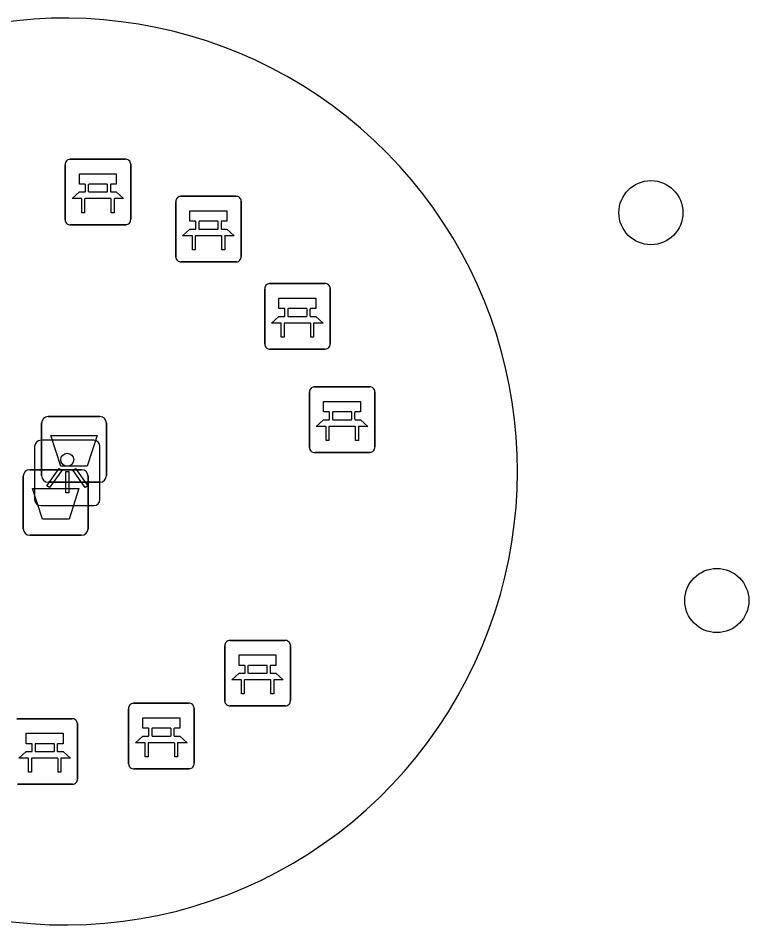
# Model space of a CAD drawing. Extents: x 158461 to 159795, y 387220 to 388672.
# Drawn here: x 159241.29 to 159252.44, y 387502.91 to 387516.75 of the extents above; entities that cross this region are included whole.
import ezdxf

# ---------------------------------------------------------------- set-up
doc = ezdxf.new("R2010")
doc.units = 0
for name, color, linetype in [('IMGEO_Afvalbak', 7, 'Continuous'), ('IMGEO_Bank', 7, 'Continuous'), ('IMGEO_Boom', 7, 'Continuous'), ('IMGEO_Lichtpunt', 7, 'Continuous'), ('IMGEO_Voetpad_open', 7, 'Continuous')]:
    doc.layers.add(name, color=color, linetype=linetype)

msp = doc.modelspace()

# ---------------------------------------------------------------- linework, layer by layer
at = {"layer": 'IMGEO_Afvalbak'}
for p, q in [((159241.747, 387510.666), (159242.537, 387510.666)), ((159242.537, 387510.666), (159241.747, 387510.666)), ((159241.647, 387509.766), (159241.647, 387510.566)), ((159241.647, 387510.566), (159241.647, 387509.766)), ((159242.637, 387510.566), (159242.637, 387509.766)), ((159242.637, 387509.766), (159242.637, 387510.566)), ((159241.368, 387508.957), (159241.368, 387509.757)), ((159241.368, 387509.757), (159241.368, 387508.957)), ((159241.468, 387509.857), (159242.258, 387509.857)), ((159242.258, 387509.857), (159241.468, 387509.857)), ((159242.358, 387509.757), (159242.358, 387508.957)), ((159242.358, 387508.957), (159242.358, 387509.757)), ((159242.537, 387509.666), (159241.747, 387509.666)), ((159241.747, 387509.666), (159242.537, 387509.666)), ((159242.258, 387508.857), (159241.468, 387508.857)), ((159241.468, 387508.857), (159242.258, 387508.857))]:
    msp.add_line(p, q, dxfattribs=at)
for points in [[(159241.79, 387510.38), (159242.494, 387510.38), (159242.345, 387509.91), (159241.939, 387509.91), (159241.79, 387510.38)], [(159241.511, 387509.571), (159242.215, 387509.571), (159242.066, 387509.101), (159241.66, 387509.101), (159241.511, 387509.571)]]:
    msp.add_lwpolyline(points, dxfattribs=at)
for centre, start, end in [((159241.747, 387510.566), 90, 180), ((159241.747, 387510.566), 90, 180), ((159242.537, 387510.566), 0, 90), ((159242.537, 387510.566), 360, 90), ((159241.468, 387509.757), 90, 180), ((159241.468, 387509.757), 90, 180), ((159241.747, 387509.766), 180, 270), ((159241.747, 387509.766), 180, 270), ((159242.258, 387509.757), 0, 90), ((159242.258, 387509.757), 360, 90), ((159242.537, 387509.766), 270, 0), ((159242.537, 387509.766), 270, 0), ((159241.468, 387508.957), 180, 270), ((159241.468, 387508.957), 180, 270), ((159242.258, 387508.957), 270, 0), ((159242.258, 387508.957), 270, 0)]:
    msp.add_arc(centre, 0.1, start, end, dxfattribs=at)
at = {"layer": 'IMGEO_Bank'}
for p, q in [((159242.082, 387514.594), (159242.923, 387514.594)), ((159242.923, 387514.594), (159242.082, 387514.594)), ((159242.007, 387513.669), (159242.007, 387514.51)), ((159242.007, 387514.51), (159242.007, 387513.669)), ((159243.007, 387514.519), (159243.007, 387513.678)), ((159243.007, 387513.678), (159243.007, 387514.519)), ((159242.316, 387514.1), (159242.316, 387514.206)), ((159242.36, 387514.206), (159242.36, 387514.1)), ((159242.648, 387514.212), (159242.366, 387514.212)), ((159242.654, 387514.1), (159242.654, 387514.206)), ((159242.698, 387514.206), (159242.698, 387514.1)), ((159242.366, 387514.094), (159242.648, 387514.094)), ((159242.704, 387513.992), (159242.311, 387513.992)), ((159243.694, 387513.103), (159243.694, 387513.944)), ((159243.694, 387513.944), (159243.694, 387513.103)), ((159243.769, 387514.028), (159244.61, 387514.028)), ((159244.61, 387514.028), (159243.769, 387514.028)), ((159244.694, 387513.953), (159244.694, 387513.112)), ((159244.694, 387513.112), (159244.694, 387513.953)), ((159244.003, 387513.534), (159244.003, 387513.64)), ((159244.047, 387513.64), (159244.047, 387513.534)), ((159244.335, 387513.646), (159244.053, 387513.646)), ((159244.341, 387513.534), (159244.341, 387513.64)), ((159244.385, 387513.64), (159244.385, 387513.534)), ((159242.932, 387513.594), (159242.091, 387513.594)), ((159242.091, 387513.594), (159242.932, 387513.594)), ((159244.053, 387513.528), (159244.335, 387513.528)), ((159244.391, 387513.426), (159243.998, 387513.426)), ((159244.619, 387513.028), (159243.778, 387513.028)), ((159243.778, 387513.028), (159244.619, 387513.028)), ((159245.126, 387512.696), (159245.967, 387512.696)), ((159245.967, 387512.696), (159245.126, 387512.696)), ((159245.051, 387511.771), (159245.051, 387512.612)), ((159245.051, 387512.612), (159245.051, 387511.771)), ((159246.051, 387512.621), (159246.051, 387511.78)), ((159246.051, 387511.78), (159246.051, 387512.621)), ((159245.36, 387512.202), (159245.36, 387512.308)), ((159245.404, 387512.308), (159245.404, 387512.202)), ((159245.692, 387512.314), (159245.41, 387512.314)), ((159245.698, 387512.202), (159245.698, 387512.308)), ((159245.742, 387512.308), (159245.742, 387512.202)), ((159245.41, 387512.196), (159245.692, 387512.196)), ((159245.748, 387512.094), (159245.355, 387512.094)), ((159245.976, 387511.696), (159245.135, 387511.696)), ((159245.135, 387511.696), (159245.976, 387511.696)), ((159245.733, 387510.195), (159245.733, 387511.036)), ((159245.733, 387511.036), (159245.733, 387510.195)), ((159245.808, 387511.12), (159246.649, 387511.12)), ((159246.649, 387511.12), (159245.808, 387511.12)), ((159246.733, 387511.045), (159246.733, 387510.204)), ((159246.733, 387510.204), (159246.733, 387511.045)), ((159246.042, 387510.626), (159246.042, 387510.732)), ((159246.086, 387510.732), (159246.086, 387510.626)), ((159246.374, 387510.738), (159246.092, 387510.738)), ((159246.38, 387510.626), (159246.38, 387510.732)), ((159246.424, 387510.732), (159246.424, 387510.626)), ((159246.092, 387510.62), (159246.374, 387510.62)), ((159246.43, 387510.518), (159246.037, 387510.518)), ((159246.658, 387510.12), (159245.817, 387510.12)), ((159245.817, 387510.12), (159246.658, 387510.12)), ((159244.443, 387506.328), (159244.443, 387507.169)), ((159244.443, 387507.169), (159244.443, 387506.328)), ((159244.518, 387507.253), (159245.359, 387507.253)), ((159245.359, 387507.253), (159244.518, 387507.253)), ((159245.443, 387507.178), (159245.443, 387506.337)), ((159245.443, 387506.337), (159245.443, 387507.178)), ((159244.752, 387506.759), (159244.752, 387506.865)), ((159244.796, 387506.865), (159244.796, 387506.759)), ((159245.084, 387506.871), (159244.802, 387506.871)), ((159245.09, 387506.759), (159245.09, 387506.865)), ((159245.134, 387506.865), (159245.134, 387506.759)), ((159244.802, 387506.753), (159245.084, 387506.753)), ((159245.14, 387506.651), (159244.747, 387506.651)), ((159243.05, 387506.294), (159243.891, 387506.294)), ((159243.891, 387506.294), (159243.05, 387506.294)), ((159242.975, 387505.369), (159242.975, 387506.21)), ((159242.975, 387506.21), (159242.975, 387505.369)), ((159243.975, 387506.219), (159243.975, 387505.378)), ((159243.975, 387505.378), (159243.975, 387506.219)), ((159245.368, 387506.253), (159244.527, 387506.253)), ((159244.527, 387506.253), (159245.368, 387506.253)), ((159241.27, 387506.058), (159242.111, 387506.058)), ((159242.111, 387506.058), (159241.27, 387506.058)), ((159242.195, 387505.983), (159242.195, 387505.142)), ((159242.195, 387505.142), (159242.195, 387505.983)), ((159243.284, 387505.8), (159243.284, 387505.906)), ((159243.328, 387505.906), (159243.328, 387505.8)), ((159243.616, 387505.912), (159243.334, 387505.912)), ((159243.622, 387505.8), (159243.622, 387505.906)), ((159243.666, 387505.906), (159243.666, 387505.8)), ((159243.334, 387505.794), (159243.616, 387505.794)), ((159241.504, 387505.564), (159241.504, 387505.67)), ((159241.548, 387505.67), (159241.548, 387505.564)), ((159241.836, 387505.676), (159241.554, 387505.676)), ((159241.842, 387505.564), (159241.842, 387505.67)), ((159241.886, 387505.67), (159241.886, 387505.564)), ((159243.672, 387505.692), (159243.279, 387505.692)), ((159241.892, 387505.456), (159241.499, 387505.456)), ((159241.554, 387505.558), (159241.836, 387505.558)), ((159243.9, 387505.294), (159243.059, 387505.294)), ((159243.059, 387505.294), (159243.9, 387505.294)), ((159242.12, 387505.058), (159241.279, 387505.058)), ((159241.279, 387505.058), (159242.12, 387505.058))]:
    msp.add_line(p, q, dxfattribs=at)
for points in [[(159242.31, 387514.212), (159242.224, 387514.212), (159242.224, 387514.373), (159242.787, 387514.373), (159242.787, 387514.212), (159242.704, 387514.212)], [(159242.254, 387513.992), (159242.112, 387513.992), (159242.224, 387514.094), (159242.31, 387514.094)], [(159242.704, 387514.094), (159242.787, 387514.094), (159242.899, 387513.992), (159242.76, 387513.992)], [(159242.304, 387513.985), (159242.304, 387513.778), (159242.261, 387513.778), (159242.261, 387513.985)], [(159242.754, 387513.985), (159242.754, 387513.778), (159242.71, 387513.778), (159242.71, 387513.985)], [(159243.997, 387513.646), (159243.911, 387513.646), (159243.911, 387513.807), (159244.474, 387513.807), (159244.474, 387513.646), (159244.391, 387513.646)], [(159243.941, 387513.426), (159243.799, 387513.426), (159243.911, 387513.528), (159243.997, 387513.528)], [(159244.391, 387513.528), (159244.474, 387513.528), (159244.586, 387513.426), (159244.447, 387513.426)], [(159243.991, 387513.419), (159243.991, 387513.212), (159243.948, 387513.212), (159243.948, 387513.419)], [(159244.441, 387513.419), (159244.441, 387513.212), (159244.397, 387513.212), (159244.397, 387513.419)], [(159245.354, 387512.314), (159245.268, 387512.314), (159245.268, 387512.475), (159245.831, 387512.475), (159245.831, 387512.314), (159245.748, 387512.314)], [(159245.298, 387512.094), (159245.156, 387512.094), (159245.268, 387512.196), (159245.354, 387512.196)], [(159245.748, 387512.196), (159245.831, 387512.196), (159245.943, 387512.094), (159245.804, 387512.094)], [(159245.348, 387512.087), (159245.348, 387511.88), (159245.305, 387511.88), (159245.305, 387512.087)], [(159245.798, 387512.087), (159245.798, 387511.88), (159245.754, 387511.88), (159245.754, 387512.087)], [(159246.036, 387510.738), (159245.95, 387510.738), (159245.95, 387510.899), (159246.513, 387510.899), (159246.513, 387510.738), (159246.43, 387510.738)], [(159245.98, 387510.518), (159245.838, 387510.518), (159245.95, 387510.62), (159246.036, 387510.62)], [(159246.43, 387510.62), (159246.513, 387510.62), (159246.625, 387510.518), (159246.486, 387510.518)], [(159246.03, 387510.511), (159246.03, 387510.304), (159245.987, 387510.304), (159245.987, 387510.511)], [(159246.48, 387510.511), (159246.48, 387510.304), (159246.436, 387510.304), (159246.436, 387510.511)], [(159244.746, 387506.871), (159244.66, 387506.871), (159244.66, 387507.032), (159245.223, 387507.032), (159245.223, 387506.871), (159245.14, 387506.871)], [(159244.69, 387506.651), (159244.548, 387506.651), (159244.66, 387506.753), (159244.746, 387506.753)], [(159245.14, 387506.753), (159245.223, 387506.753), (159245.335, 387506.651), (159245.196, 387506.651)], [(159244.74, 387506.644), (159244.74, 387506.437), (159244.697, 387506.437), (159244.697, 387506.644)], [(159245.19, 387506.644), (159245.19, 387506.437), (159245.146, 387506.437), (159245.146, 387506.644)], [(159243.278, 387505.912), (159243.192, 387505.912), (159243.192, 387506.073), (159243.755, 387506.073), (159243.755, 387505.912), (159243.672, 387505.912)], [(159241.498, 387505.676), (159241.412, 387505.676), (159241.412, 387505.837), (159241.975, 387505.837), (159241.975, 387505.676), (159241.892, 387505.676)], [(159243.222, 387505.692), (159243.08, 387505.692), (159243.192, 387505.794), (159243.278, 387505.794)], [(159243.672, 387505.794), (159243.755, 387505.794), (159243.867, 387505.692), (159243.728, 387505.692)], [(159243.272, 387505.685), (159243.272, 387505.478), (159243.229, 387505.478), (159243.229, 387505.685)], [(159243.722, 387505.685), (159243.722, 387505.478), (159243.678, 387505.478), (159243.678, 387505.685)], [(159241.442, 387505.456), (159241.3, 387505.456), (159241.412, 387505.558), (159241.498, 387505.558)], [(159241.892, 387505.558), (159241.975, 387505.558), (159242.087, 387505.456), (159241.948, 387505.456)], [(159241.492, 387505.449), (159241.492, 387505.242), (159241.449, 387505.242), (159241.449, 387505.449)], [(159241.942, 387505.449), (159241.942, 387505.242), (159241.898, 387505.242), (159241.898, 387505.449)]]:
    msp.add_lwpolyline(points, dxfattribs=at)
for centre, radius, start, end in [((159242.085, 387514.516), 0.0779, 92.4484, 184.2845), ((159242.085, 387514.516), 0.0779, 92.4484, 184.2845), ((159242.929, 387514.516), 0.0779, 2.4484, 94.2845), ((159242.929, 387514.516), 0.0779, 2.4484, 94.2845), ((159242.309, 387514.205), 0.00671, 2.8957, 87.1043), ((159242.366, 387514.205), 0.00671, 92.8957, 177.1043), ((159242.648, 387514.205), 0.00671, 2.8957, 87.1043), ((159242.705, 387514.205), 0.00671, 92.8957, 177.1043), ((159242.309, 387514.101), 0.00671, 272.8957, 357.1043), ((159242.366, 387514.101), 0.00671, 182.8957, 267.1043), ((159242.648, 387514.101), 0.00671, 272.8957, 357.1043), ((159242.705, 387514.101), 0.00671, 182.8957, 267.1043), ((159242.254, 387513.985), 0.00671, 2.8957, 87.1043), ((159242.311, 387513.985), 0.00671, 92.8957, 177.1043), ((159242.703, 387513.985), 0.00671, 2.8957, 87.1043), ((159242.76, 387513.985), 0.00671, 92.8957, 177.1043), ((159243.772, 387513.95), 0.0779, 92.4484, 184.2845), ((159243.772, 387513.95), 0.0779, 92.4484, 184.2845), ((159244.616, 387513.95), 0.0779, 2.4484, 94.2845), ((159244.616, 387513.95), 0.0779, 2.4484, 94.2845), ((159242.085, 387513.672), 0.0779, 182.4484, 274.2845), ((159242.085, 387513.672), 0.0779, 182.4484, 274.2845), ((159242.929, 387513.672), 0.0779, 272.4484, 4.2845), ((159242.929, 387513.672), 0.0779, 272.4484, 4.2845), ((159243.996, 387513.639), 0.00671, 2.8957, 87.1043), ((159244.053, 387513.639), 0.00671, 92.8957, 177.1043), ((159244.335, 387513.639), 0.00671, 2.8957, 87.1043), ((159244.392, 387513.639), 0.00671, 92.8957, 177.1043), ((159243.996, 387513.535), 0.00671, 272.8957, 357.1043), ((159244.053, 387513.535), 0.00671, 182.8957, 267.1043), ((159244.335, 387513.535), 0.00671, 272.8957, 357.1043), ((159244.392, 387513.535), 0.00671, 182.8957, 267.1043), ((159243.941, 387513.419), 0.00671, 2.8957, 87.1043), ((159243.998, 387513.419), 0.00671, 92.8957, 177.1043), ((159244.39, 387513.419), 0.00671, 2.8957, 87.1043), ((159244.447, 387513.419), 0.00671, 92.8957, 177.1043), ((159243.772, 387513.106), 0.0779, 182.4484, 274.2845), ((159243.772, 387513.106), 0.0779, 182.4484, 274.2845), ((159244.616, 387513.106), 0.0779, 272.4484, 4.2845), ((159244.616, 387513.106), 0.0779, 272.4484, 4.2845), ((159245.129, 387512.618), 0.0779, 92.4484, 184.2845), ((159245.129, 387512.618), 0.0779, 92.4484, 184.2845), ((159245.973, 387512.618), 0.0779, 2.4484, 94.2845), ((159245.973, 387512.618), 0.0779, 2.4484, 94.2845), ((159245.353, 387512.307), 0.00671, 2.8957, 87.1043), ((159245.41, 387512.307), 0.00671, 92.8957, 177.1043), ((159245.692, 387512.307), 0.00671, 2.8957, 87.1043), ((159245.749, 387512.307), 0.00671, 92.8957, 177.1043), ((159245.353, 387512.203), 0.00671, 272.8957, 357.1043), ((159245.41, 387512.203), 0.00671, 182.8957, 267.1043), ((159245.692, 387512.203), 0.00671, 272.8957, 357.1043), ((159245.749, 387512.203), 0.00671, 182.8957, 267.1043), ((159245.298, 387512.087), 0.00671, 2.8957, 87.1043), ((159245.355, 387512.087), 0.00671, 92.8957, 177.1043), ((159245.747, 387512.087), 0.00671, 2.8957, 87.1043), ((159245.804, 387512.087), 0.00671, 92.8957, 177.1043), ((159245.129, 387511.774), 0.0779, 182.4484, 274.2845), ((159245.129, 387511.774), 0.0779, 182.4484, 274.2845), ((159245.973, 387511.774), 0.0779, 272.4484, 4.2845), ((159245.973, 387511.774), 0.0779, 272.4484, 4.2845), ((159245.811, 387511.042), 0.0779, 92.4484, 184.2845), ((159245.811, 387511.042), 0.0779, 92.4484, 184.2845), ((159246.655, 387511.042), 0.0779, 2.4484, 94.2845), ((159246.655, 387511.042), 0.0779, 2.4484, 94.2845), ((159246.035, 387510.731), 0.00671, 2.8957, 87.1043), ((159246.092, 387510.731), 0.00671, 92.8957, 177.1043), ((159246.374, 387510.731), 0.00671, 2.8957, 87.1043), ((159246.431, 387510.731), 0.00671, 92.8957, 177.1043), ((159246.035, 387510.627), 0.00671, 272.8957, 357.1043), ((159246.092, 387510.627), 0.00671, 182.8957, 267.1043), ((159246.374, 387510.627), 0.00671, 272.8957, 357.1043), ((159246.431, 387510.627), 0.00671, 182.8957, 267.1043), ((159245.98, 387510.511), 0.00671, 2.8957, 87.1043), ((159246.037, 387510.511), 0.00671, 92.8957, 177.1043), ((159246.429, 387510.511), 0.00671, 2.8957, 87.1043), ((159246.486, 387510.511), 0.00671, 92.8957, 177.1043), ((159245.811, 387510.198), 0.0779, 182.4484, 274.2845), ((159245.811, 387510.198), 0.0779, 182.4484, 274.2845), ((159246.655, 387510.198), 0.0779, 272.4484, 4.2845), ((159246.655, 387510.198), 0.0779, 272.4484, 4.2845), ((159244.521, 387507.175), 0.0779, 92.4484, 184.2845), ((159244.521, 387507.175), 0.0779, 92.4484, 184.2845), ((159245.365, 387507.175), 0.0779, 2.4484, 94.2845), ((159245.365, 387507.175), 0.0779, 2.4484, 94.2845), ((159244.745, 387506.864), 0.00671, 2.8957, 87.1043), ((159244.802, 387506.864), 0.00671, 92.8957, 177.1043), ((159245.084, 387506.864), 0.00671, 2.8957, 87.1043), ((159245.141, 387506.864), 0.00671, 92.8957, 177.1043), ((159244.745, 387506.76), 0.00671, 272.8957, 357.1043), ((159244.802, 387506.76), 0.00671, 182.8957, 267.1043), ((159245.084, 387506.76), 0.00671, 272.8957, 357.1043), ((159245.141, 387506.76), 0.00671, 182.8957, 267.1043), ((159244.69, 387506.644), 0.00671, 2.8957, 87.1043), ((159244.747, 387506.644), 0.00671, 92.8957, 177.1043), ((159245.139, 387506.644), 0.00671, 2.8957, 87.1043), ((159245.196, 387506.644), 0.00671, 92.8957, 177.1043), ((159243.053, 387506.216), 0.0779, 92.4484, 184.2845), ((159243.053, 387506.216), 0.0779, 92.4484, 184.2845), ((159243.897, 387506.216), 0.0779, 2.4484, 94.2845), ((159243.897, 387506.216), 0.0779, 2.4484, 94.2845), ((159244.521, 387506.331), 0.0779, 182.4484, 274.2845), ((159244.521, 387506.331), 0.0779, 182.4484, 274.2845), ((159245.365, 387506.331), 0.0779, 272.4484, 4.2845), ((159245.365, 387506.331), 0.0779, 272.4484, 4.2845), ((159242.117, 387505.98), 0.0779, 2.4484, 94.2845), ((159242.117, 387505.98), 0.0779, 2.4484, 94.2845), ((159243.277, 387505.905), 0.00671, 2.8957, 87.1043), ((159243.334, 387505.905), 0.00671, 92.8957, 177.1043), ((159243.616, 387505.905), 0.00671, 2.8957, 87.1043), ((159243.673, 387505.905), 0.00671, 92.8957, 177.1043), ((159243.277, 387505.801), 0.00671, 272.8957, 357.1043), ((159243.334, 387505.801), 0.00671, 182.8957, 267.1043), ((159243.616, 387505.801), 0.00671, 272.8957, 357.1043), ((159243.673, 387505.801), 0.00671, 182.8957, 267.1043), ((159241.497, 387505.669), 0.00671, 2.8957, 87.1043), ((159241.554, 387505.669), 0.00671, 92.8957, 177.1043), ((159241.836, 387505.669), 0.00671, 2.8957, 87.1043), ((159241.893, 387505.669), 0.00671, 92.8957, 177.1043), ((159243.222, 387505.685), 0.00671, 2.8957, 87.1043), ((159243.279, 387505.685), 0.00671, 92.8957, 177.1043), ((159243.671, 387505.685), 0.00671, 2.8957, 87.1043), ((159243.728, 387505.685), 0.00671, 92.8957, 177.1043), ((159241.442, 387505.449), 0.00671, 2.8957, 87.1043), ((159241.499, 387505.449), 0.00671, 92.8957, 177.1043), ((159241.497, 387505.565), 0.00671, 272.8957, 357.1043), ((159241.554, 387505.565), 0.00671, 182.8957, 267.1043), ((159241.836, 387505.565), 0.00671, 272.8957, 357.1043), ((159241.893, 387505.565), 0.00671, 182.8957, 267.1043), ((159241.891, 387505.449), 0.00671, 2.8957, 87.1043), ((159241.948, 387505.449), 0.00671, 92.8957, 177.1043), ((159243.053, 387505.372), 0.0779, 182.4484, 274.2845), ((159243.053, 387505.372), 0.0779, 182.4484, 274.2845), ((159243.897, 387505.372), 0.0779, 272.4484, 4.2845), ((159243.897, 387505.372), 0.0779, 272.4484, 4.2845), ((159242.117, 387505.136), 0.0779, 272.4484, 4.2845), ((159242.117, 387505.136), 0.0779, 272.4484, 4.2845)]:
    msp.add_arc(centre, radius, start, end, dxfattribs=at)
at = {"layer": 'IMGEO_Boom'}
for centre in [(159250.944, 387513.778), (159251.949, 387507.861)]:
    msp.add_circle(centre, 0.489, dxfattribs=at)
at = {"layer": 'IMGEO_Lichtpunt'}
for p, q in [((159242.443, 387510.306), (159241.635, 387510.306)), ((159242.443, 387510.306), (159241.635, 387510.306)), ((159241.541, 387510.211), (159241.541, 387509.404)), ((159241.541, 387510.211), (159241.541, 387509.404)), ((159242.537, 387509.404), (159242.537, 387510.211)), ((159242.537, 387509.404), (159242.537, 387510.211)), ((159241.635, 387509.31), (159242.443, 387509.31)), ((159241.635, 387509.31), (159242.443, 387509.31))]:
    msp.add_line(p, q, dxfattribs=at)
for points in [[(159241.915, 387509.875), (159241.954, 387509.847), (159241.766, 387509.585), (159241.728, 387509.612), (159241.915, 387509.875)], [(159242.017, 387509.827), (159242.064, 387509.827), (159242.064, 387509.505), (159242.017, 387509.505), (159242.017, 387509.827)], [(159242.127, 387509.847), (159242.165, 387509.874), (159242.352, 387509.612), (159242.313, 387509.584), (159242.127, 387509.847)]]:
    msp.add_lwpolyline(points, dxfattribs=at)
msp.add_circle((159242.04, 387510.009), 0.0994, dxfattribs=at)
for centre, start, end in [((159241.635, 387510.211), 90, 180), ((159241.635, 387510.211), 90, 180), ((159242.443, 387510.211), 0, 90), ((159242.443, 387510.211), 0, 90), ((159241.635, 387509.404), 180, 270), ((159241.635, 387509.404), 180, 270), ((159242.443, 387509.404), 270, 0), ((159242.443, 387509.404), 270, 360)]:
    msp.add_arc(centre, 0.0946, start, end, dxfattribs=at)
at = {"layer": 'IMGEO_Voetpad_open'}
for centre, radius, start, end in [((159242.001, 387509.839), 6.907, 334.9945, 118.7771), ((159242.011, 387509.788), 6.876, 186.2665, 335.3419)]:
    msp.add_arc(centre, radius, start, end, dxfattribs=at)

doc.saveas('drawing.dxf')
